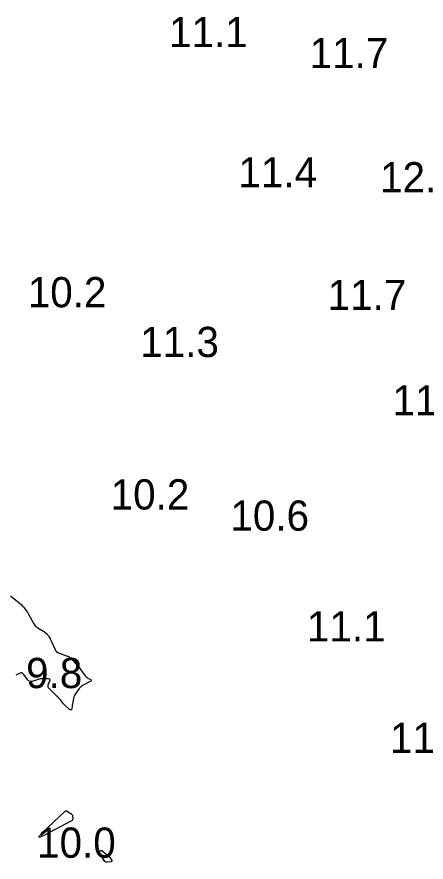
# Model space of a CAD drawing. Extents: x 1023796 to 1112670, y 656573 to 837340.
# Drawn here: x 1101115 to 1101182.7, y 687709 to 687848.7 of the extents above; entities that cross this region are included whole.
import ezdxf

# ---------------------------------------------------------------- set-up
doc = ezdxf.new("R2010")
doc.units = 0
doc.layers.add('V-CHAN-CONT-10FT', color=7, linetype='Continuous')
doc.layers.add('V-TOPO-SOUN', color=7, linetype='Continuous')

msp = doc.modelspace()

# ---------------------------------------------------------------- linework, layer by layer
at = {"layer": 'V-CHAN-CONT-10FT'}
msp.add_lwpolyline([(1101113.97, 687753.01), (1101115.39, 687751.85), (1101115.46, 687751.79), (1101115.53, 687751.73), (1101115.59, 687751.67), (1101115.66, 687751.61), (1101115.99, 687751.26), (1101116.01, 687751.24), (1101116.03, 687751.22), (1101116.05, 687751.2), (1101116.07, 687751.19), (1101116.16, 687751.12), (1101116.18, 687751.1), (1101116.2, 687751.08), (1101116.22, 687751.06), (1101116.23, 687751.04), (1101116.67, 687750.42), (1101116.75, 687750.31), (1101116.82, 687750.2), (1101116.89, 687750.08), (1101116.96, 687749.96), (1101117.82, 687748.4), (1101117.93, 687748.22), (1101118.07, 687748.06), (1101118.23, 687747.91), (1101118.4, 687747.79), (1101119.32, 687747.22), (1101119.41, 687747.15), (1101119.51, 687747.09), (1101119.6, 687747.01), (1101119.69, 687746.94), (1101120.06, 687746.62), (1101120.14, 687746.55), (1101120.2, 687746.47), (1101120.26, 687746.39), (1101120.31, 687746.3), (1101120.51, 687745.94), (1101120.55, 687745.85), (1101120.6, 687745.76), (1101120.64, 687745.67), (1101120.68, 687745.58), (1101121.27, 687744.23), (1101121.4, 687743.99), (1101121.57, 687743.8), (1101121.78, 687743.64), (1101122.02, 687743.53), (1101123.37, 687743.05), (1101123.48, 687743.01), (1101123.59, 687742.95), (1101123.7, 687742.88), (1101123.8, 687742.8), (1101124.3, 687742.34), (1101124.33, 687742.31), (1101124.36, 687742.28), (1101124.38, 687742.25), (1101124.41, 687742.21), (1101124.49, 687742.08), (1101124.52, 687742.05), (1101124.54, 687742.02), (1101124.56, 687741.98), (1101124.59, 687741.95), (1101124.97, 687741.53), (1101125.04, 687741.44), (1101125.11, 687741.36), (1101125.18, 687741.28), (1101125.25, 687741.19), (1101126.32, 687739.78), (1101126.41, 687739.67), (1101126.51, 687739.58), (1101126.62, 687739.49), (1101126.73, 687739.42), (1101127.23, 687739.16), (1101127.32, 687739.09), (1101127.35, 687739.02), (1101127.32, 687738.96), (1101127.23, 687738.89), (1101126.07, 687738.3), (1101125.85, 687738.18), (1101125.66, 687738.03), (1101125.49, 687737.87), (1101125.33, 687737.68), (1101124.7, 687736.81), (1101124.59, 687736.64), (1101124.5, 687736.46), (1101124.44, 687736.27), (1101124.39, 687736.07), (1101124.21, 687735.05), (1101124.19, 687734.96), (1101124.17, 687734.86), (1101124.16, 687734.77), (1101124.14, 687734.67), (1101124.04, 687734.2), (1101124.03, 687734.16), (1101124.01, 687734.14), (1101123.97, 687734.13), (1101123.94, 687734.14), (1101123.76, 687734.21), (1101123.72, 687734.23), (1101123.68, 687734.25), (1101123.64, 687734.28), (1101123.61, 687734.31), (1101123.09, 687734.78), (1101123, 687734.87), (1101122.9, 687734.97), (1101122.82, 687735.06), (1101122.73, 687735.16), (1101122.21, 687735.82), (1101122.09, 687735.96), (1101121.97, 687736.09), (1101121.84, 687736.23), (1101121.71, 687736.36), (1101120.34, 687737.68), (1101120.23, 687737.81), (1101120.18, 687737.95), (1101120.17, 687738.11), (1101120.22, 687738.27), (1101120.49, 687738.93), (1101120.53, 687739.08), (1101120.5, 687739.19), (1101120.41, 687739.25), (1101120.27, 687739.28), (1101119.47, 687739.31), (1101119.28, 687739.31), (1101119.09, 687739.29), (1101118.91, 687739.26), (1101118.72, 687739.21), (1101117.54, 687738.84), (1101117.47, 687738.83), (1101117.41, 687738.82), (1101117.34, 687738.83), (1101117.28, 687738.85), (1101117.02, 687738.94), (1101116.96, 687738.97), (1101116.9, 687739), (1101116.85, 687739.05), (1101116.81, 687739.1), (1101116.13, 687740.06), (1101116.01, 687740.19), (1101115.88, 687740.25), (1101115.73, 687740.26), (1101115.57, 687740.21), (1101114.82, 687739.87)], dxfattribs=at)
for points in [[(1101124.2, 687716.77), (1101124.22, 687716.72), (1101124.23, 687716.66), (1101124.25, 687716.12), (1101124.24, 687716.02), (1101124.21, 687715.93), (1101124.15, 687715.86), (1101124.07, 687715.8), (1101119.49, 687713.4), (1101118.88, 687713.12), (1101118.63, 687713.09), (1101118.74, 687713.31), (1101119.21, 687713.8), (1101123.03, 687717.39), (1101123.11, 687717.44), (1101123.18, 687717.46), (1101123.26, 687717.45), (1101123.34, 687717.41), (1101123.72, 687717.14), (1101123.77, 687717.1), (1101123.82, 687717.07), (1101123.87, 687717.03), (1101123.92, 687717), (1101124.12, 687716.86), (1101124.17, 687716.82)], [(1101130.3, 687709.87), (1101130.38, 687709.78), (1101130.44, 687709.68), (1101130.71, 687709.26), (1101130.75, 687709.17), (1101130.74, 687709.1), (1101130.69, 687709.06), (1101130.59, 687709.03), (1101129.93, 687708.99), (1101129.78, 687708.99), (1101129.66, 687709.04), (1101129.56, 687709.11), (1101129.47, 687709.23), (1101128.65, 687710.64), (1101128.63, 687710.68), (1101128.63, 687710.72), (1101128.65, 687710.75), (1101128.69, 687710.78), (1101128.87, 687710.9), (1101128.92, 687710.92), (1101128.96, 687710.92), (1101129.01, 687710.91), (1101129.05, 687710.88), (1101130.12, 687710.04), (1101130.21, 687709.96)]]:
    msp.add_lwpolyline(points, close=True, dxfattribs=at)

# ---------------------------------------------------------------- texts
at = {"layer": 'V-TOPO-SOUN'}
for s, p in [('11.1 ', (1101140.18, 687843.72)), ('11.7 ', (1101163.44, 687840.25)), ('11.4 ', (1101151.66, 687820.53)), ('12.1 ', (1101175.09, 687819.71)), ('10.2 ', (1101116.82, 687800.71)), ('11.7 ', (1101166.42, 687800.25)), ('11.3 ', (1101135.42, 687792.48)), ('11.9 ', (1101177.15, 687782.83)), ('10.2 ', (1101130.53, 687767.28)), ('10.6 ', (1101150.33, 687763.77)), ('11.1 ', (1101162.99, 687745.46)), ('9.8', (1101116.54, 687737.75)), ('11.3 ', (1101176.73, 687727.03)), ('10.0 ', (1101118.36, 687709.7))]:
    msp.add_text(s, height=5, dxfattribs=at).set_placement(p)

doc.saveas('drawing.dxf')
